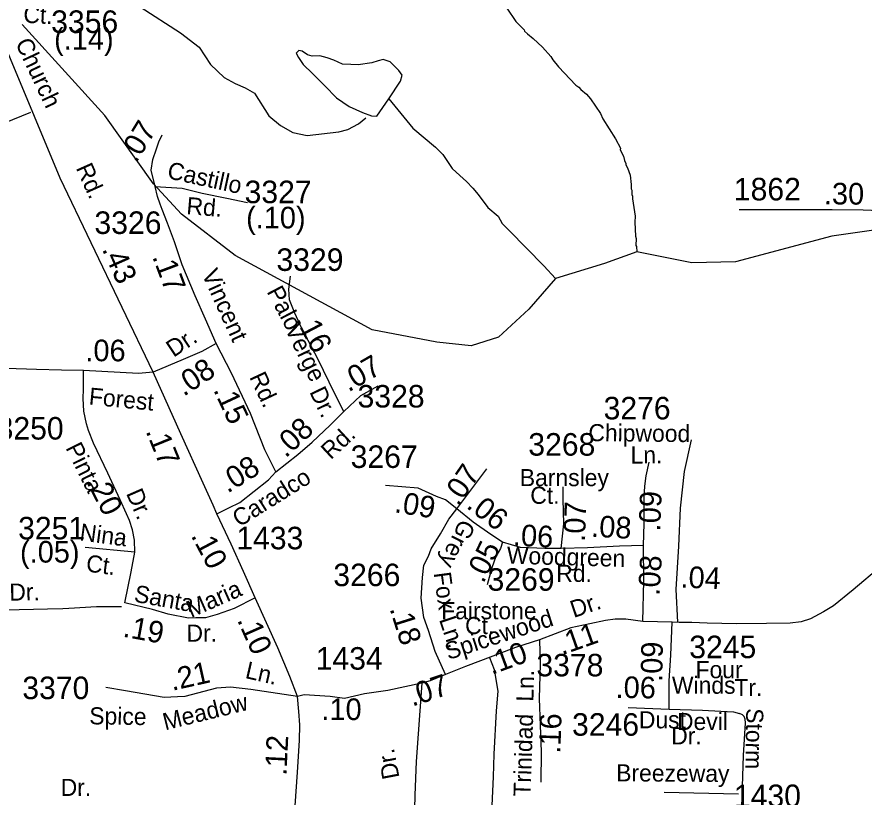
# Model space of a CAD drawing. Extents: x 1547597 to 1699558, y 810033 to 920809.
# Drawn here: x 1593144 to 1597844, y 869217 to 873547 of the extents above; entities that cross this region are included whole.
import ezdxf

# ---------------------------------------------------------------- set-up
doc = ezdxf.new("R2010")
doc.units = 0
for name, color, linetype in [('Exist Hydrographic Creek Single Shore', 7, 'Continuous'), ('Exist Hydrographic Misc Water Feature', 7, 'Continuous'), ('Exist Road Non-System Type 51', 7, 'Continuous'), ('Exist Road Non-System Type 51 Label', 7, 'Continuous'), ('Exist Road Secondary Mileage Hundredths English Label', 7, 'Continuous'), ('Exist Road Secondary Type 51 Attributed', 7, 'Continuous'), ('Exist Road Secondary Type 51 Label', 7, 'Continuous'), ('Exist Road Secondary Type 51 Number Label', 7, 'Continuous')]:
    doc.layers.add(name, color=color, linetype=linetype)

msp = doc.modelspace()

# ---------------------------------------------------------------- linework, layer by layer
at = {"layer": 'Exist Hydrographic Creek Single Shore'}
for points in [[(1594354.6, 872223.5), (1594057.5, 872452.9), (1593902.5, 872620), (1593632.6, 872999.6), (1593172.6, 873504.8)], [(1597924.6, 872367.6), (1597665.7, 872330.2), (1597130.4, 872187.4), (1596887.6, 872181.9), (1596583.6, 872243.8), (1596404.6, 872178.6), (1596132.4, 872095.9), (1595984.6, 871924.4), (1595815.6, 871770.3), (1595664.6, 871720.9), (1595473.6, 871741.2), (1595115.6, 871810.8), (1594354.6, 872223.5)]]:
    msp.add_lwpolyline(points, dxfattribs=at)
at = {"layer": 'Exist Hydrographic Misc Water Feature'}
for points in [[(1595862.6, 873596.2), (1595911.4, 873521.4), (1595958.6, 873474.6), (1595960.6, 873468.6), (1595976.2, 873452.3), (1596007.9, 873427.8), (1596059.1, 873379), (1596106.2, 873328.1), (1596117.9, 873307.9), (1596149.3, 873269.5), (1596245.6, 873167.8), (1596261.5, 873157.5), (1596273.2, 873143.3), (1596304.7, 873118.8), (1596326.4, 873092.4), (1596381, 873011.5), (1596394.5, 872981.3), (1596464.8, 872870.1), (1596491.8, 872817.7), (1596491.7, 872809.7), (1596509.2, 872773.4), (1596514.8, 872749.3), (1596522.5, 872733.1), (1596522.4, 872725.1), (1596532.1, 872709), (1596545.5, 872668.8), (1596552.6, 872616.7), (1596552.2, 872592.7), (1596556.1, 872584.6), (1596555.7, 872560.6), (1596559.6, 872552.6), (1596559.3, 872536.6), (1596573.8, 872440.3), (1596571.3, 872408.3), (1596576, 872330.3), (1596579.8, 872316.3), (1596577.2, 872278.3), (1596581.1, 872272.2), (1596583.6, 872243.8)], [(1595208.3, 873092.6), (1595272.8, 873190.5), (1595282.1, 873223.7), (1595263.6, 873249.6), (1595215.7, 873297.6), (1595176.9, 873310.5), (1595147.4, 873303.1), (1595112.4, 873292), (1595036.7, 873281), (1594996.2, 873282.8), (1594950, 873284.7), (1594902.1, 873306.8), (1594865.2, 873319.7), (1594824.6, 873330.8), (1594782.2, 873329), (1594756.4, 873336.3), (1594726.9, 873356.7), (1594708.4, 873360.3), (1594693.7, 873345.6), (1594706.6, 873321.6), (1594732.4, 873282.8), (1594784, 873233), (1594852.3, 873164.6), (1594916.8, 873098.2), (1594986.9, 873050.2), (1595060.7, 873017), (1595110.5, 872998.5), (1595140, 872996.6), (1595208.3, 873092.6)], [(1595208.3, 873092.6), (1595340, 872929), (1595466.9, 872824.1), (1595506.1, 872783.5), (1595559.6, 872706.5), (1595601.9, 872666.8), (1595638.5, 872633.5), (1595673.8, 872596.9), (1595703.3, 872560.7), (1595756.1, 872489.9), (1595813.2, 872440.2), (1595836.6, 872399.8), (1595874.5, 872362.2), (1596067.7, 872164.8), (1596132.4, 872095.9)]]:
    msp.add_lwpolyline(points, dxfattribs=at)
at = {"layer": 'Exist Road Non-System Type 51'}
msp.add_line((1596734.4, 869244.6), (1597147.3, 869235.4), dxfattribs=at)
for points in [[(1593828.6, 873602.6), (1594051.4, 873458.2), (1594155.1, 873379.7), (1594218.4, 873283.4), (1594294.4, 873210), (1594355.1, 873177), (1594410.8, 873154.2), (1594461.4, 873123.8), (1594542.4, 872997.2), (1594605.7, 872944), (1594674.1, 872906), (1594755.1, 872888.3), (1594929.7, 872908.5), (1594980.4, 872921.2), (1595038.6, 872954.1), (1595079.1, 872987.1)], [(1592708.2, 872842.4), (1592824.2, 872873.6), (1592940.2, 872909.3), (1593020.5, 872936.1), (1593220.9, 873018.9)], [(1596811.5, 870187.9), (1596800.6, 870368.9), (1596815.7, 870610.1), (1596825.6, 870820.5), (1596848.2, 871024), (1596887.1, 871199.9)], [(1590935.4, 870257.8), (1592643.9, 870247), (1592752, 870247.4), (1593078.4, 870256.8), (1593314.4, 870261.4), (1593398.5, 870264.1), (1593432.6, 870265.6), (1593584.9, 870275.3), (1593724.3, 870273.9)], [(1595765.7, 869991.1), (1595791.4, 869925.4), (1595812.3, 869805.3), (1595803.5, 869695.4), (1595789.4, 869455.6), (1595786.5, 869329.8), (1595779.2, 869169.6), (1595726.6, 868008.4)]]:
    msp.add_lwpolyline(points, dxfattribs=at)
at = {"layer": 'Exist Road Secondary Type 51 Attributed'}
for p, q in [((1595584.6, 870817), (1595751, 871039.2)), ((1593798.1, 870575.9), (1593522.8, 870602.8)), ((1596779.3, 870186.8), (1596615.9, 870191.5)), ((1596535.2, 869713.6), (1596763.5, 869705.1))]:
    msp.add_line(p, q, dxfattribs=at)
for points in [[(1593899.4, 871576.1), (1593385, 872652.3), (1592964, 873658.6)], [(1593911.2, 872605.5), (1593888.4, 872697), (1593898.2, 872755.7), (1593917.7, 872814.5), (1593930.8, 872853.7), (1593950.4, 872892.9)], [(1598597.2, 872772.1), (1598582.3, 872732.8), (1598545.9, 872673.1), (1598485.5, 872603.7), (1598408.8, 872534.4), (1598344.6, 872494.9), (1598276.4, 872467.5), (1598166.5, 872454.3), (1598023.1, 872467.6), (1597839.2, 872474.1), (1597667, 872475.8), (1597532, 872475.8), (1597286.4, 872475.8), (1597151.1, 872476.7)], [(1594250.2, 871734.4), (1594189.6, 871869.9), (1594133.1, 871998.3), (1594061.3, 872171.3), (1594018.9, 872298.6), (1593979.7, 872403.1), (1593950.4, 872478.2), (1593938.5, 872508.3), (1593923.2, 872550.5), (1593911.2, 872605.5)], [(1593911.2, 872605.5), (1594060.8, 872595.7), (1594172.2, 872569.6), (1594309.3, 872540.2), (1594423.5, 872517.4)], [(1594957.6, 871357.8), (1594906.4, 871458.1), (1594816.1, 871644.8), (1594723.6, 871821.6), (1594686.2, 871901.8), (1594656.7, 871976.3), (1594653.3, 872036), (1594662, 872107.8)], [(1594250.2, 871734.4), (1594170.6, 871690.4), (1594067.3, 871645.2), (1593899.4, 871576.1)], [(1594581.1, 871022.1), (1594519.7, 871143.7), (1594439.3, 871346.4), (1594335.1, 871569.3), (1594250.2, 871734.4)], [(1593514.2, 871583.6), (1593391.8, 871586.1), (1593253, 871590.4), (1592970.3, 871598.9), (1592828, 871386.2), (1592785.3, 871341.7), (1592736.6, 871271.6), (1592721.4, 871219.4)], [(1593798.1, 870575.9), (1593796.4, 870642), (1593785.9, 870700.4), (1593769.5, 870752.6), (1593751.8, 870789.2), (1593716.1, 870867.4), (1593647.9, 871014.2), (1593568.4, 871181.1), (1593540.7, 871251.8), (1593530.6, 871288), (1593515.9, 871359), (1593511.2, 871429.3), (1593513.3, 871481), (1593514.2, 871583.6)], [(1593899.4, 871576.1), (1593818.3, 871567.2), (1593514.2, 871583.6)], [(1594253.6, 870788.7), (1594233, 870837.5), (1594177.4, 870959.5), (1594052.9, 871233.3), (1593899.4, 871576.1)], [(1594957.6, 871357.8), (1595052.2, 871444.9), (1595148.6, 871500.2)], [(1594581.1, 871022.1), (1594701.7, 871118), (1594782.4, 871187.2), (1594882.9, 871280.5), (1594957.6, 871357.8)], [(1596620.4, 870612.4), (1596623.5, 870736.2), (1596624.6, 870880.3), (1596627.1, 870942), (1596635.7, 871000.1), (1596652.2, 871075.8)], [(1594253.6, 870788.7), (1594320.2, 870823.1), (1594380, 870852.1), (1594540.1, 870977.4), (1594581.1, 871022.1)], [(1595584.6, 870817), (1595521.1, 870865.9), (1595472.8, 870885.8), (1595370.6, 870931.2), (1595189.3, 870945.4)], [(1596163.8, 870597), (1596177.6, 870734.3), (1596174.7, 870871.2), (1596174.7, 870939.7)], [(1595521.1, 869897.2), (1595463.7, 870025.2), (1595427.4, 870141.5), (1595400.9, 870213.1), (1595387.6, 870320.8), (1595393.6, 870434.8), (1595402.1, 870503.2), (1595427.8, 870554.6), (1595443, 870594.3), (1595493.3, 870677.3), (1595540.7, 870760.3), (1595584.6, 870817)], [(1595838.3, 870631.6), (1595772.7, 870674.4), (1595675.8, 870742.9), (1595584.6, 870817)], [(1594466.4, 870323.2), (1594400.8, 870468.7), (1594333.5, 870620.1), (1594253.6, 870788.7)], [(1595838.3, 870631.6), (1595826.9, 870597.4), (1595801.3, 870551.7), (1595778.4, 870489), (1595752.8, 870394.8)], [(1596163.8, 870597), (1596073.7, 870595.8), (1595938, 870603), (1595838.3, 870631.6)], [(1596620.4, 870612.4), (1596486.4, 870609.5), (1596308.7, 870600.2), (1596163.8, 870597)], [(1596615.9, 870191.5), (1596622.8, 870416.4), (1596620.4, 870612.4)], [(1594466.4, 870323.2), (1594349.9, 870264.3), (1594255.7, 870230.4), (1594190.9, 870211.7), (1594136.6, 870212.6), (1594095.4, 870210), (1593983, 870231.2), (1593896.9, 870257.1), (1593742.1, 870294.1), (1593777.9, 870467), (1593798.1, 870575.9)], [(1597937.3, 870497.5), (1597783.2, 870366.9), (1597673.5, 870278.2), (1597618.9, 870244.3), (1597546.2, 870206.8), (1597494.5, 870189.3), (1597434.2, 870181.8), (1597302.5, 870179.9), (1597136.6, 870178), (1596973.6, 870181.7), (1596887.7, 870185.7), (1596818.5, 870186.6), (1596779.3, 870186.8)], [(1594701.3, 869775.2), (1594658.6, 869886.6), (1594592.5, 870044.7), (1594466.4, 870323.2)], [(1596615.9, 870191.5), (1596522.6, 870204.4), (1596462.3, 870204.4), (1596409.6, 870196.8), (1596322.9, 870178), (1596217.5, 870155.4), (1596043.6, 870089.6)], [(1596763.5, 869705.1), (1596762.2, 869861.5), (1596772.3, 870005.3), (1596779.3, 870186.8)], [(1596043.6, 870089.6), (1595909.6, 870046.8), (1595784.2, 869998.3), (1595633, 869941.2), (1595521.1, 869897.2)], [(1596043.6, 870089.6), (1596046.4, 869955.5), (1596040.7, 869764.4), (1596053.4, 869467.4), (1596050, 869299.6)], [(1595521.1, 869897.2), (1595436.3, 869861.4), (1595390.2, 869848.8)], [(1594701.3, 869775.2), (1594441.1, 869813.8), (1594328.4, 869826.5), (1594251.5, 869820.6), (1594076.1, 869774.7), (1594034.4, 869772.6), (1593960.8, 869769.3), (1593746.8, 869806.7), (1593638.3, 869825.2)], [(1595390.2, 869848.8), (1595202.6, 869808.3), (1595072.6, 869789.3), (1594960.9, 869763.2), (1594881.1, 869775.6), (1594738.5, 869783.6), (1594701.3, 869775.2)], [(1595390.2, 869848.8), (1595358.8, 869413.5), (1595351.1, 869227.6), (1595348.1, 869075), (1595296.1, 868069.7)], [(1594688, 869168.7), (1594700.2, 869355.8), (1594711.6, 869531.6), (1594714.1, 869618.3), (1594707.4, 869691.9), (1594701.3, 869775.2)], [(1596763.5, 869705.1), (1596948, 869699.2), (1597048.9, 869694.1), (1597119.1, 869689.9), (1597152.3, 869680.4)], [(1597130.4, 868310.6), (1597142.3, 868593.1), (1597150.2, 868766.9), (1597165.6, 869161.1), (1597175.3, 869447.4), (1597185.9, 869628.9), (1597184.1, 869649.2), (1597178.4, 869663.7), (1597169.6, 869673.4), (1597152.3, 869680.4)]]:
    msp.add_lwpolyline(points, dxfattribs=at)

# ---------------------------------------------------------------- texts
at = {"layer": 'Exist Road Non-System Type 51 Label'}
for s, rotation, p in [('Dr.', 1.1166, (1593102.7, 870306.5)), ('Breezeway', 359.6686, (1596468.5, 869304.1))]:
    msp.add_text(s, height=95, rotation=rotation, dxfattribs=at).set_placement(p)
at = {"layer": 'Exist Road Secondary Mileage Hundredths English Label'}
for s, rotation, p in [('(.14)', 0.1142, (1593350.7, 873365.2)), ('.07', 58.3953, (1593805.5, 872731.6)), ('.30', 359.5035, (1597620.7, 872506.9)), ('(.10)', 0.1142, (1594415.8, 872372.7)), ('.43', 294.0238, (1593614.6, 872258.2)), ('.17', 290.637, (1593893.8, 872216.1)), ('.16', 297.6114, (1594688.6, 871868.8)), ('.06', 359.7517, (1593523.9, 871636.2)), ('.07', 29.8355, (1594983.4, 871462.2)), ('.08', 33.7107, (1594069.4, 871437.4)), ('.15', 295.0461, (1594231.9, 871477.1)), ('.08', 42.8318, (1594635.2, 871095.9)), ('.17', 292.1943, (1593857, 871248)), ('.08', 32.0582, (1594313, 870900.5)), ('.07', 55.489, (1595592.1, 870826.1)), ('.20', 297.2019, (1593528, 870966.2)), ('.09', 350.8619, (1595234.6, 870798.2)), ('.09', 87.7225, (1596712.6, 870690.2)), ('.06', 322.2579, (1595632.4, 870825.7)), ('.07', 88.0669, (1596295.7, 870632.7)), ('.08', 356.9243, (1596327.7, 870662.3)), ('.06', 356.9796, (1595893.8, 870613)), ('(.05)', 359.9873, (1593161.5, 870518.4)), ('.10', 297.8959, (1594107.7, 870668.1)), ('.05', 64.1793, (1595731.8, 870398.9)), ('.08', 86.5812, (1596709, 870332.9)), ('.04', 357.8663, (1596824, 870379.5)), ('.18', 287.4189, (1595210.8, 870262.8)), ('.19', 349.6869, (1593727.9, 870107.8)), ('.10', 293.9869, (1594364.2, 870199.9)), ('.11', 19.3614, (1596167.3, 870003.2)), ('.10', 20.3289, (1595777.6, 869894.2)), ('.09', 89.1035, (1596724.5, 869855.9)), ('.21', 12.5797, (1594005.7, 869806.3)), ('.07', 18.6178, (1595337.5, 869718.1)), ('.06', 358.9971, (1596464.7, 869767.8)), ('.10', 359.8107, (1594833.4, 869645)), ('.16', 88.1428, (1596158.8, 869457)), ('.12', 87.2007, (1594639.1, 869334.5))]:
    msp.add_text(s, height=120, rotation=rotation, dxfattribs=at).set_placement(p)
at = {"layer": 'Exist Road Secondary Type 51 Label'}
for s, rotation, p in [('Ct.', 357.1305, (1593178.2, 873515)), ('Church', 295.1635, (1593133.6, 873402.7)), ('Castillo', 347.739, (1593973.1, 872652.3)), ('Rd.', 294.1411, (1593469.6, 872708.9)), ('Rd.', 355.1185, (1594082.1, 872453.2)), ('Vincent', 294.3505, (1594167.8, 872121.2)), ('Palo', 297.6114, (1594528.3, 872023)), ('Verge', 295.7966, (1594628.8, 871817)), ('Dr.', 33.7107, (1594012.8, 871654.7)), ('Rd.', 295.0461, (1594432.2, 871548.9)), ('Forest', 354.5102, (1593540.6, 871395.7)), ('Dr.', 295.7966, (1594764.8, 871466.3)), ('Chipwood', 359.454, (1596314.2, 871192.4)), ('Rd.', 42.8318, (1594885, 871085.7)), ('Pinta', 296.2354, (1593412.5, 871156)), ('Ln.', 0.2939, (1596548.7, 871068)), ('Caradco', 32.0582, (1594377.5, 870712.6)), ('Dr.', 293.6297, (1593748.2, 870903.1)), ('Nina', 352.387, (1593488.9, 870642.1)), ('Grey', 243.5805, (1595606.5, 870765.2)), ('Woodgreen', 358.3741, (1595861.1, 870512.7)), ('Ct.', 352.387, (1593523.9, 870469.6)), ('Rd.', 0.1141, (1596136.4, 870411.1)), ('Fox', 277.6822, (1595456.3, 870460.6)), ('Santa', 349.6869, (1593789.6, 870301.9)), ('Maria', 23.8476, (1594110.5, 870210)), ('Dr.', 18.7351, (1596233, 870210.6)), ('Spicewood', 18.1513, (1595537.5, 869977)), ('Ln.', 288.6429, (1595484.8, 870202.7)), ('Dr.', 0.3356, (1594085.2, 870079.1)), ('Ln.', 347.0724, (1594405.8, 869878.4)), ('Ln.', 88.5354, (1596009.3, 869745.7)), ('Meadow', 13.9397, (1593966.5, 869586.6)), ('Spice', 359.1915, (1593545.1, 869620.8)), ('Storm', 269.1581, (1597190.4, 869710.7)), ('Trinidad', 88.1428, (1595993.6, 869218.7)), ('Dr.', 100.8372, (1595267, 869325.7)), ('Dr.', 0.1324, (1593387.1, 869223.1))]:
    msp.add_text(s, height=95, rotation=rotation, dxfattribs=at).set_placement(p)
for s, p in [('Barnsley', (1595934.1, 870942.6)), ('Ct.', (1595992.1, 870844.5)), ('Fairstone', (1595497.9, 870203.8)), ('Ct.', (1595630.4, 870121.5)), ('Four', (1596908.9, 869876.6)), ('Winds', (1596777.8, 869790.3)), ('Tr.', (1597124.2, 869777.1)), ('Dust', (1596594.5, 869598.5)), ('Devil', (1596806, 869589.4)), ('Dr.', (1596774, 869509.3))]:
    msp.add_text(s, height=95, dxfattribs=at).set_placement(p)
at = {"layer": 'Exist Road Secondary Type 51 Number Label'}
for s, p in [('3356', (1593334.3, 873458)), ('1862', (1597121.5, 872528.5)), ('3327', (1594407.3, 872513.2)), ('3326', (1593574.3, 872342.4)), ('3329', (1594584, 872137.3)), ('3328', (1595034, 871379.1)), ('3276', (1596398.8, 871313.1)), ('3250', (1593031.6, 871201.2)), ('3268', (1595981.1, 871112)), ('3267', (1594995.8, 871043.7)), ('3251', (1593151, 870647.1)), ('1433', (1594361.2, 870592.1)), ('3266', (1594899.5, 870387.6)), ('3269', (1595755.2, 870362.1)), ('3245', (1596874, 869987.9)), ('1434', (1594801.6, 869924.1)), ('3378', (1596026.1, 869886.9)), ('3370', (1593174.2, 869760.6)), ('3246', (1596223.8, 869557.5)), ('1430', (1597121.8, 869161.5))]:
    msp.add_text(s, height=125, dxfattribs=at).set_placement(p)

doc.saveas('drawing.dxf')
